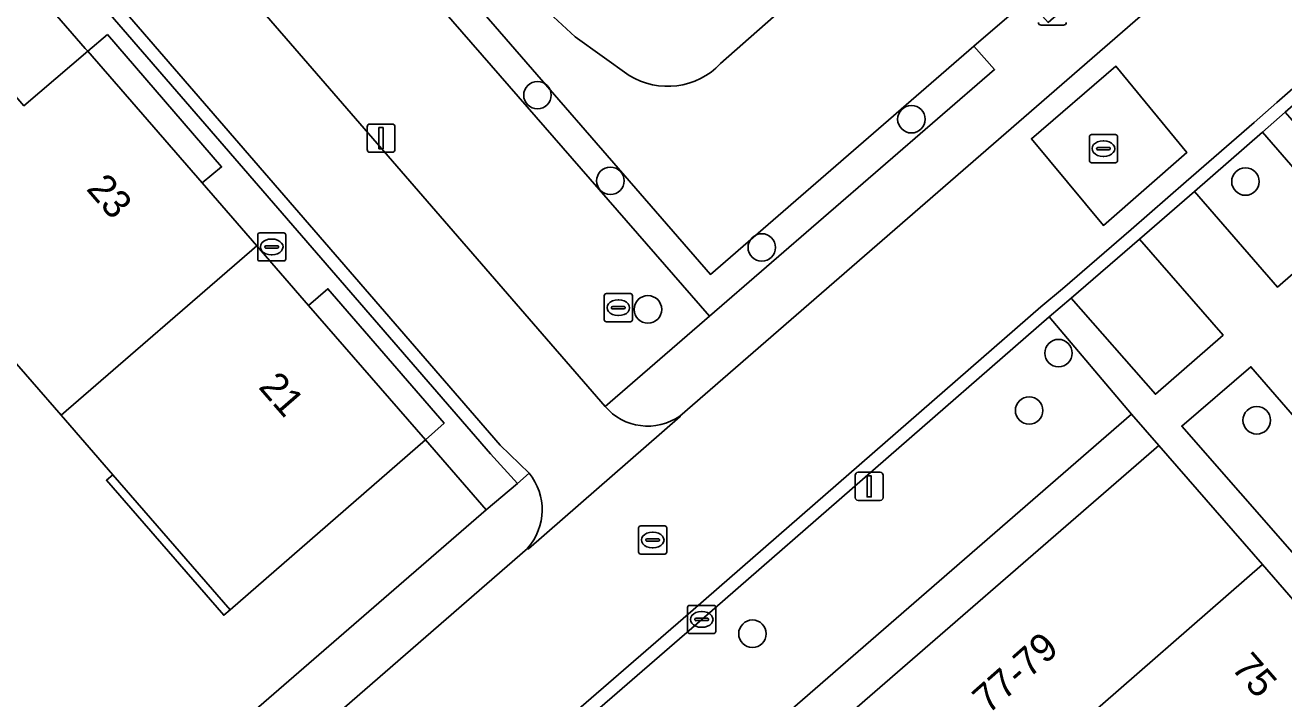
# Model space of a CAD drawing. Extents: x 155887 to 156869, y 383880 to 384678.
# Drawn here: x 156517.31 to 156562.07, y 384411.31 to 384435.26 of the extents above; entities that cross this region are included whole.
import ezdxf

# ---------------------------------------------------------------- set-up
doc = ezdxf.new("R2010")
doc.units = 0
for name, color, linetype in [('IMGEO_Afvalbak', 7, 'Continuous'), ('IMGEO_Boom', 7, 'Continuous'), ('IMGEO_Brandkraan', 7, 'Continuous'), ('IMGEO_Erf', 7, 'Continuous'), ('IMGEO_Groenvoorziening', 7, 'Continuous'), ('IMGEO_Haag', 7, 'Continuous'), ('IMGEO_Kolk', 7, 'Continuous'), ('IMGEO_Lichtmast', 7, 'Continuous'), ('IMGEO_Muur', 7, 'Continuous'), ('IMGEO_Pand', 7, 'Continuous'), ('IMGEO_Pand_nummerreeks', 7, 'Continuous'), ('IMGEO_Pand_overbouw', 7, 'Continuous'), ('IMGEO_Parkeervlak_open', 7, 'Continuous'), ('IMGEO_Rijbaan_lokaal_gesloten', 7, 'Continuous'), ('IMGEO_Rijbaan_lokaal_open', 7, 'Continuous'), ('IMGEO_Rioolput', 7, 'Continuous'), ('IMGEO_Voetpad_gesloten', 7, 'Continuous'), ('IMGEO_Voetpad_halfverhard', 7, 'Continuous'), ('IMGEO_Voetpad_open', 7, 'Continuous')]:
    doc.layers.add(name, color=color, linetype=linetype)

msp = doc.modelspace()

# ---------------------------------------------------------------- linework, layer by layer
at = {"layer": 'IMGEO_Afvalbak'}
for p, q in [((156554.231, 384435.256), (156553.441, 384435.256)), ((156553.441, 384435.256), (156554.231, 384435.256))]:
    msp.add_line(p, q, dxfattribs=at)
for centre, start, end in [((156553.441, 384435.356), 180, 270), ((156553.441, 384435.356), 180, 270), ((156554.231, 384435.356), 270, 0), ((156554.231, 384435.356), 270, 0)]:
    msp.add_arc(centre, 0.1, start, end, dxfattribs=at)
at = {"layer": 'IMGEO_Boom'}
for centre in [(156535.524, 384432.768), (156548.824, 384431.913), (156538.117, 384429.723), (156560.703, 384429.697), (156543.502, 384427.355), (156539.455, 384425.153), (156554.054, 384423.598), (156553.01, 384421.559), (156561.105, 384421.21), (156543.17, 384413.622)]:
    msp.add_circle(centre, 0.489, dxfattribs=at)
at = {"layer": 'IMGEO_Brandkraan'}
for p, q in [((156525.574, 384426.948), (156525.574, 384427.8)), ((156525.649, 384427.874), (156526.501, 384427.874)), ((156526.575, 384427.8), (156526.575, 384426.948)), ((156525.833, 384427.368), (156525.833, 384427.38)), ((156526.271, 384427.331), (156525.873, 384427.331)), ((156525.876, 384427.417), (156526.274, 384427.417)), ((156526.062, 384427.654), (156526.087, 384427.654)), ((156526.317, 384427.38), (156526.317, 384427.368)), ((156526.501, 384426.874), (156525.649, 384426.874)), ((156526.085, 384427.094), (156526.06, 384427.094))]:
    msp.add_line(p, q, dxfattribs=at)
for points in [[(156525.574, 384426.948), (156525.574, 384427.8)], [(156525.649, 384427.874), (156526.501, 384427.874)], [(156526.575, 384427.8), (156526.575, 384426.948)], [(156526.501, 384426.874), (156525.649, 384426.874)]]:
    msp.add_lwpolyline(points, dxfattribs=at)
for centre, radius, start, end in [((156525.651, 384427.798), 0.0765, 91.552, 178.448), ((156525.651, 384427.798), 0.0765, 91.552, 178.448), ((156526.499, 384427.798), 0.0765, 1.552, 88.448), ((156526.499, 384427.798), 0.0765, 1.552, 88.448), ((156525.873, 384427.377), 0.0403, 85.8775, 175.7526), ((156525.87, 384427.367), 0.0366, 178.938, 274.7102), ((156526.274, 384427.374), 0.043, 264.8664, 352.4533), ((156526.278, 384427.379), 0.0386, 1.7309, 96.639), ((156525.651, 384426.95), 0.0765, 181.552, 268.448), ((156525.651, 384426.95), 0.0765, 181.552, 268.448), ((156526.499, 384426.95), 0.0765, 271.552, 358.448), ((156526.499, 384426.95), 0.0765, 271.552, 358.448)]:
    msp.add_arc(centre, radius, start, end, dxfattribs=at)
for centre, major_axis, ratio, start_param, end_param in [((156526.061, 384427.374), (-0.387, 0.002), 0.722429, 4.712389, 7.853982), ((156526.086, 384427.374), (-0.39, 0.002), 0.717154, 1.570796, 4.712389)]:
    msp.add_ellipse(centre, major_axis=major_axis, ratio=ratio, start_param=start_param, end_param=end_param, dxfattribs=at)
at = {"layer": 'IMGEO_Erf'}
msp.add_lwpolyline([(156517.113, 384437.112), (156515.141, 384439.387), (156511.83, 384436.415), (156511.04, 384435.705), (156513.054, 384433.462), (156514.896, 384435.119), (156517.263, 384432.39), (156519.529, 384434.327), (156519.442, 384434.427)], close=True, dxfattribs=at)
msp.add_lwpolyline([(156517.626, 384404.097), (156533.705, 384418.024), (156531.539, 384420.513), (156524.596, 384414.477), (156520.424, 384419.275), (156518.587, 384421.389), (156516.523, 384423.762)], dxfattribs=at)
at = {"layer": 'IMGEO_Groenvoorziening'}
for points in [[(156551.048, 384434.507), (156541.675, 384426.397), (156510.324, 384462.492), (156527.668, 384477.588), (156526.964, 384478.382), (156508.804, 384462.59), (156541.642, 384424.916), (156551.782, 384433.684)], [(156508.804, 384462.59), (156505.192, 384459.454), (156537.928, 384421.705), (156541.642, 384424.916)], [(156561.315, 384431.452), (156558.897, 384429.348), (156561.848, 384425.941), (156564.266, 384428.048)], [(156556.935, 384427.645), (156554.508, 384425.548), (156557.5, 384422.138), (156559.906, 384424.241)], [(156560.897, 384423.112), (156558.438, 384421.006), (156564.613, 384413.947), (156567.037, 384416.035)]]:
    msp.add_lwpolyline(points, close=True, dxfattribs=at)
at = {"layer": 'IMGEO_Haag'}
msp.add_lwpolyline([(156551.048, 384434.507), (156541.675, 384426.397), (156510.324, 384462.492), (156527.668, 384477.588), (156526.964, 384478.382), (156508.804, 384462.59), (156541.642, 384424.916), (156551.782, 384433.684)], close=True, dxfattribs=at)
at = {"layer": 'IMGEO_Kolk'}
for p, q in [((156540.866, 384413.704), (156540.866, 384414.556)), ((156540.941, 384414.63), (156541.793, 384414.63)), ((156541.354, 384414.41), (156541.379, 384414.41)), ((156541.867, 384414.556), (156541.867, 384413.704)), ((156541.125, 384414.124), (156541.125, 384414.136)), ((156541.563, 384414.087), (156541.165, 384414.087)), ((156541.168, 384414.173), (156541.566, 384414.173)), ((156541.609, 384414.136), (156541.609, 384414.124)), ((156541.793, 384413.63), (156540.941, 384413.63)), ((156541.377, 384413.85), (156541.352, 384413.85))]:
    msp.add_line(p, q, dxfattribs=at)
for points in [[(156540.866, 384413.704), (156540.866, 384414.556)], [(156540.941, 384414.63), (156541.793, 384414.63)], [(156541.867, 384414.556), (156541.867, 384413.704)], [(156541.793, 384413.63), (156540.941, 384413.63)]]:
    msp.add_lwpolyline(points, dxfattribs=at)
for centre, radius, start, end in [((156540.943, 384414.554), 0.0765, 91.552, 178.448), ((156540.943, 384414.554), 0.0765, 91.552, 178.448), ((156541.791, 384414.554), 0.0765, 1.552, 88.448), ((156541.791, 384414.554), 0.0765, 1.552, 88.448), ((156541.165, 384414.133), 0.0403, 85.8775, 175.7526), ((156541.162, 384414.123), 0.0366, 178.938, 274.7102), ((156541.566, 384414.13), 0.043, 264.8664, 352.4533), ((156541.57, 384414.135), 0.0386, 1.7309, 96.639), ((156540.943, 384413.706), 0.0765, 181.552, 268.448), ((156540.943, 384413.706), 0.0765, 181.552, 268.448), ((156541.791, 384413.706), 0.0765, 271.552, 358.448), ((156541.791, 384413.706), 0.0765, 271.552, 358.448)]:
    msp.add_arc(centre, radius, start, end, dxfattribs=at)
for centre, major_axis, ratio, start_param, end_param in [((156541.353, 384414.13), (-0.387, 0.002), 0.722429, 4.712389, 7.853982), ((156541.378, 384414.13), (-0.39, 0.002), 0.717154, 1.570796, 4.712389)]:
    msp.add_ellipse(centre, major_axis=major_axis, ratio=ratio, start_param=start_param, end_param=end_param, dxfattribs=at)
at = {"layer": 'IMGEO_Lichtmast'}
for p, q in [((156529.467, 384430.84), (156529.467, 384431.64)), ((156529.467, 384431.64), (156529.467, 384430.84)), ((156529.567, 384431.74), (156530.357, 384431.74)), ((156530.357, 384431.74), (156529.567, 384431.74)), ((156530.457, 384431.64), (156530.457, 384430.84)), ((156530.457, 384430.84), (156530.457, 384431.64)), ((156530.357, 384430.74), (156529.567, 384430.74)), ((156529.567, 384430.74), (156530.357, 384430.74)), ((156546.827, 384418.46), (156546.827, 384419.26)), ((156546.827, 384419.26), (156546.827, 384418.46)), ((156546.927, 384419.36), (156547.717, 384419.36)), ((156547.717, 384419.36), (156546.927, 384419.36)), ((156547.817, 384419.26), (156547.817, 384418.46)), ((156547.817, 384418.46), (156547.817, 384419.26)), ((156547.717, 384418.36), (156546.927, 384418.36)), ((156546.927, 384418.36), (156547.717, 384418.36))]:
    msp.add_line(p, q, dxfattribs=at)
for points in [[(156529.887, 384431.615), (156530.037, 384431.615), (156530.037, 384430.865), (156529.887, 384430.865), (156529.887, 384431.615)], [(156547.247, 384419.235), (156547.397, 384419.235), (156547.397, 384418.485), (156547.247, 384418.485), (156547.247, 384419.235)]]:
    msp.add_lwpolyline(points, dxfattribs=at)
for centre, start, end in [((156529.567, 384431.64), 90, 180), ((156529.567, 384431.64), 90, 180), ((156530.357, 384431.64), 0, 90), ((156530.357, 384431.64), 360, 90), ((156529.567, 384430.84), 180, 270), ((156529.567, 384430.84), 180, 270), ((156530.357, 384430.84), 270, 0), ((156530.357, 384430.84), 270, 0), ((156546.927, 384419.26), 90, 180), ((156546.927, 384419.26), 90, 180), ((156547.717, 384419.26), 0, 90), ((156547.717, 384419.26), 360, 90), ((156546.927, 384418.46), 180, 270), ((156546.927, 384418.46), 180, 270), ((156547.717, 384418.46), 270, 0), ((156547.717, 384418.46), 270, 0)]:
    msp.add_arc(centre, 0.1, start, end, dxfattribs=at)
at = {"layer": 'IMGEO_Muur'}
for points in [[(156531.539, 384420.513), (156533.705, 384418.024)], [(156533.705, 384418.024), (156517.626, 384404.097)]]:
    msp.add_lwpolyline(points, dxfattribs=at)
at = {"layer": 'IMGEO_Pand'}
for points in [[(156523.599, 384429.646), (156519.529, 384434.327), (156517.263, 384432.39), (156514.896, 384435.119), (156513.054, 384433.462), (156506.032, 384427.149), (156508.197, 384424.651), (156512.273, 384428.194), (156512.499, 384428.391), (156516.523, 384423.762), (156518.587, 384421.389), (156525.539, 384427.414)], [(156525.539, 384427.414), (156518.587, 384421.389), (156520.424, 384419.275), (156524.596, 384414.477), (156531.539, 384420.513), (156527.383, 384425.294)], [(156554.403, 384409.912), (156554.328, 384409.998), (156561.31, 384416.08), (156557.628, 384420.319), (156545.38, 384409.694), (156548.697, 384405.953), (156549.227, 384405.354)], [(156554.403, 384409.912), (156558.062, 384405.7), (156565.053, 384411.771), (156561.31, 384416.08), (156554.328, 384409.998)]]:
    msp.add_lwpolyline(points, close=True, dxfattribs=at)
at = {"layer": 'IMGEO_Pand_overbouw'}
for points in [[(156520.232, 384434.929), (156519.529, 384434.327), (156523.599, 384429.646), (156524.289, 384430.22)], [(156527.383, 384425.294), (156531.539, 384420.513), (156532.206, 384421.107), (156528.07, 384425.888)], [(156520.424, 384419.275), (156520.197, 384419.079), (156524.37, 384414.28), (156524.596, 384414.477)]]:
    msp.add_lwpolyline(points, close=True, dxfattribs=at)
at = {"layer": 'IMGEO_Parkeervlak_open'}
msp.add_lwpolyline([(156536.057, 384409.525), (156539.01, 384406.114), (156556.656, 384421.424), (156553.727, 384424.892), (156541.367, 384414.129)], close=True, dxfattribs=at)
at = {"layer": 'IMGEO_Rijbaan_lokaal_gesloten'}
for points in [[(156593.487, 384467.289), (156577.744, 384453.62), (156572.523, 384449.087), (156540.59, 384421.361), (156540.603, 384421.34), (156535.204, 384416.637), (156535.175, 384416.658), (156500, 384386.117)], [(156535.755, 384409.872), (156541.065, 384414.476), (156553.428, 384425.242), (156554.199, 384425.889), (156556.634, 384427.993), (156558.595, 384429.695), (156561.013, 384431.799), (156561.818, 384432.506), (156578.374, 384446.985), (156579.274, 384447.734), (156582.636, 384450.593), (156600.213, 384465.85)], [(156537.928, 384421.705), (156505.192, 384459.454)], [(156502.416, 384457.042), (156534.197, 384420.326), (156535.23, 384419.334)], [(156535.175, 384416.658), (156535.204, 384416.637), (156540.603, 384421.34), (156540.59, 384421.361)]]:
    msp.add_lwpolyline(points, dxfattribs=at)
msp.add_lwpolyline([(156553.09, 384431.217), (156556.097, 384433.798), (156558.625, 384430.731), (156555.653, 384428.136)], close=True, dxfattribs=at)
for centre, radius, start, end in [((156539.449, 384423.003), 2, 220.4837, 304.7897), ((156533.614, 384418.029), 2.077, 318.7086, 38.9365)]:
    msp.add_arc(centre, radius, start, end, dxfattribs=at)
at = {"layer": 'IMGEO_Rijbaan_lokaal_open'}
for points in [[(156600.213, 384465.85), (156582.636, 384450.593), (156579.274, 384447.734), (156578.374, 384446.985), (156561.818, 384432.506), (156561.013, 384431.799), (156558.595, 384429.695), (156556.634, 384427.993), (156554.199, 384425.889), (156553.428, 384425.242), (156541.065, 384414.476), (156535.755, 384409.872)], [(156536.057, 384409.525), (156541.367, 384414.129), (156553.727, 384424.892), (156554.508, 384425.548), (156556.935, 384427.645), (156558.897, 384429.348), (156561.315, 384431.452), (156562.121, 384432.16), (156578.673, 384446.635), (156579.57, 384447.382), (156582.936, 384450.244), (156600.516, 384465.504)]]:
    msp.add_lwpolyline(points, dxfattribs=at)
for points in [[(156502.416, 384457.042), (156502.058, 384456.731), (156533.853, 384420.021), (156534.81, 384418.964), (156535.23, 384419.334), (156534.197, 384420.326)], [(156555.653, 384428.136), (156558.625, 384430.731), (156556.097, 384433.798), (156553.09, 384431.217)]]:
    msp.add_lwpolyline(points, close=True, dxfattribs=at)
at = {"layer": 'IMGEO_Rioolput'}
for p, q in [((156555.228, 384431.368), (156556.08, 384431.368)), ((156555.153, 384430.442), (156555.153, 384431.294)), ((156555.455, 384430.911), (156555.853, 384430.911)), ((156555.641, 384431.148), (156555.666, 384431.148)), ((156556.154, 384431.294), (156556.154, 384430.442)), ((156555.412, 384430.862), (156555.412, 384430.874)), ((156555.85, 384430.825), (156555.452, 384430.825)), ((156555.664, 384430.588), (156555.639, 384430.588)), ((156555.896, 384430.874), (156555.896, 384430.862)), ((156556.08, 384430.368), (156555.228, 384430.368)), ((156537.901, 384424.786), (156537.901, 384425.638)), ((156537.976, 384425.712), (156538.828, 384425.712)), ((156538.902, 384425.638), (156538.902, 384424.786)), ((156538.16, 384425.206), (156538.16, 384425.218)), ((156538.598, 384425.169), (156538.2, 384425.169)), ((156538.203, 384425.255), (156538.601, 384425.255)), ((156538.389, 384425.492), (156538.414, 384425.492)), ((156538.644, 384425.218), (156538.644, 384425.206)), ((156538.828, 384424.712), (156537.976, 384424.712)), ((156538.412, 384424.932), (156538.387, 384424.932)), ((156539.198, 384417.455), (156540.05, 384417.455)), ((156539.123, 384416.529), (156539.123, 384417.381)), ((156539.611, 384417.235), (156539.636, 384417.235)), ((156540.124, 384417.381), (156540.124, 384416.529)), ((156539.382, 384416.949), (156539.382, 384416.961)), ((156539.82, 384416.912), (156539.422, 384416.912)), ((156539.425, 384416.998), (156539.823, 384416.998)), ((156539.634, 384416.675), (156539.609, 384416.675)), ((156539.866, 384416.961), (156539.866, 384416.949)), ((156540.05, 384416.455), (156539.198, 384416.455))]:
    msp.add_line(p, q, dxfattribs=at)
for points in [[(156555.228, 384431.368), (156556.08, 384431.368)], [(156555.153, 384430.442), (156555.153, 384431.294)], [(156556.154, 384431.294), (156556.154, 384430.442)], [(156556.08, 384430.368), (156555.228, 384430.368)], [(156537.901, 384424.786), (156537.901, 384425.638)], [(156537.976, 384425.712), (156538.828, 384425.712)], [(156538.902, 384425.638), (156538.902, 384424.786)], [(156538.828, 384424.712), (156537.976, 384424.712)], [(156539.198, 384417.455), (156540.05, 384417.455)], [(156539.123, 384416.529), (156539.123, 384417.381)], [(156540.124, 384417.381), (156540.124, 384416.529)], [(156540.05, 384416.455), (156539.198, 384416.455)]]:
    msp.add_lwpolyline(points, dxfattribs=at)
for centre, radius, start, end in [((156555.23, 384431.292), 0.0765, 91.552, 178.448), ((156555.23, 384431.292), 0.0765, 91.552, 178.448), ((156556.078, 384431.292), 0.0765, 1.552, 88.448), ((156556.078, 384431.292), 0.0765, 1.552, 88.448), ((156555.452, 384430.871), 0.0403, 85.8775, 175.7526), ((156555.857, 384430.873), 0.0386, 1.7309, 96.639), ((156555.23, 384430.444), 0.0765, 181.552, 268.448), ((156555.23, 384430.444), 0.0765, 181.552, 268.448), ((156555.449, 384430.861), 0.0366, 178.938, 274.7102), ((156555.853, 384430.868), 0.043, 264.8664, 352.4533), ((156556.078, 384430.444), 0.0765, 271.552, 358.448), ((156556.078, 384430.444), 0.0765, 271.552, 358.448), ((156537.978, 384425.636), 0.0765, 91.552, 178.448), ((156537.978, 384425.636), 0.0765, 91.552, 178.448), ((156538.826, 384425.636), 0.0765, 1.552, 88.448), ((156538.826, 384425.636), 0.0765, 1.552, 88.448), ((156538.2, 384425.215), 0.0403, 85.8775, 175.7526), ((156538.197, 384425.205), 0.0366, 178.938, 274.7102), ((156538.601, 384425.212), 0.043, 264.8664, 352.4533), ((156538.605, 384425.217), 0.0386, 1.7309, 96.639), ((156537.978, 384424.788), 0.0765, 181.552, 268.448), ((156537.978, 384424.788), 0.0765, 181.552, 268.448), ((156538.826, 384424.788), 0.0765, 271.552, 358.448), ((156538.826, 384424.788), 0.0765, 271.552, 358.448), ((156539.2, 384417.379), 0.0765, 91.552, 178.448), ((156539.2, 384417.379), 0.0765, 91.552, 178.448), ((156540.048, 384417.379), 0.0765, 1.552, 88.448), ((156540.048, 384417.379), 0.0765, 1.552, 88.448), ((156539.422, 384416.958), 0.0403, 85.8775, 175.7526), ((156539.419, 384416.948), 0.0366, 178.938, 274.7102), ((156539.823, 384416.955), 0.043, 264.8664, 352.4533), ((156539.827, 384416.96), 0.0386, 1.7309, 96.639), ((156539.2, 384416.531), 0.0765, 181.552, 268.448), ((156539.2, 384416.531), 0.0765, 181.552, 268.448), ((156540.048, 384416.531), 0.0765, 271.552, 358.448), ((156540.048, 384416.531), 0.0765, 271.552, 358.448)]:
    msp.add_arc(centre, radius, start, end, dxfattribs=at)
for centre, major_axis, ratio, start_param, end_param in [((156555.64, 384430.868), (-0.387, 0.002), 0.722429, 4.712389, 7.853982), ((156555.665, 384430.868), (-0.39, 0.002), 0.717154, 1.570796, 4.712389), ((156538.388, 384425.212), (-0.387, 0.002), 0.722429, 4.712389, 7.853982), ((156538.413, 384425.212), (-0.39, 0.002), 0.717154, 1.570796, 4.712389), ((156539.61, 384416.955), (-0.387, 0.002), 0.722429, 4.712389, 7.853982), ((156539.635, 384416.955), (-0.39, 0.002), 0.717154, 1.570796, 4.712389)]:
    msp.add_ellipse(centre, major_axis=major_axis, ratio=ratio, start_param=start_param, end_param=end_param, dxfattribs=at)
at = {"layer": 'IMGEO_Voetpad_gesloten'}
for points in [[(156542.039, 384433.89), (156552.75, 384443.339), (156557.615, 384447.631), (156559.69, 384449.462)], [(156528.707, 384444.206), (156535.789, 384435.84), (156536.862, 384434.843), (156538.782, 384433.472)]]:
    msp.add_lwpolyline(points, dxfattribs=at)
msp.add_arc((156540.153, 384435.691), 2.608, 238.2978, 316.3288, dxfattribs=at)
at = {"layer": 'IMGEO_Voetpad_halfverhard'}
for points in [[(156533.113, 384474.704), (156532.978, 384475.502), (156529.779, 384479.405), (156529.569, 384479.221), (156527.668, 384477.588), (156510.324, 384462.492), (156541.675, 384426.397), (156551.048, 384434.507), (156552.965, 384436.174), (156567.069, 384448.422), (156547.466, 384470.983)], [(156559.69, 384449.462), (156557.615, 384447.631), (156560.625, 384444.187), (156555.752, 384439.938), (156552.75, 384443.339), (156542.039, 384433.89)], [(156538.782, 384433.472), (156536.862, 384434.843), (156535.789, 384435.84), (156528.707, 384444.206)]]:
    msp.add_lwpolyline(points, dxfattribs=at)
msp.add_arc((156540.153, 384435.691), 2.608, 238.2978, 316.3288, dxfattribs=at)
at = {"layer": 'IMGEO_Voetpad_open'}
for points in [[(156502.058, 384456.731), (156500.942, 384455.803), (156503.066, 384453.296), (156507.2, 384448.534), (156509.131, 384446.31), (156510.994, 384444.164), (156515.141, 384439.387), (156517.113, 384437.112), (156519.442, 384434.427), (156519.529, 384434.327), (156523.599, 384429.646), (156525.539, 384427.414), (156527.383, 384425.294), (156531.539, 384420.513), (156533.705, 384418.024), (156534.81, 384418.964), (156533.853, 384420.021)], [(156567.037, 384416.035), (156564.613, 384413.947), (156558.438, 384421.006), (156560.897, 384423.112)], [(156539.582, 384404.666), (156540.202, 384405.203), (156545.38, 384409.694), (156557.628, 384420.319), (156556.656, 384421.424), (156539.01, 384406.114), (156536.001, 384403.466), (156518.277, 384388.062), (156519.215, 384386.97), (156531.464, 384397.614), (156536.591, 384402.061), (156537.347, 384402.716)]]:
    msp.add_lwpolyline(points, close=True, dxfattribs=at)
for points in [[(156572.488, 384451.702), (156572.16, 384451.425), (156568.62, 384448.346), (156553.686, 384435.355), (156552.965, 384436.174), (156551.048, 384434.507), (156551.782, 384433.684), (156541.642, 384424.916), (156537.928, 384421.705)], [(156540.59, 384421.361), (156572.523, 384449.087)], [(156581.045, 384410.358), (156577.301, 384414.669), (156573.56, 384418.977), (156569.837, 384423.263), (156566.039, 384427.636), (156565.105, 384428.752), (156562.121, 384432.16), (156561.315, 384431.452), (156564.266, 384428.048), (156561.848, 384425.941), (156558.897, 384429.348), (156556.935, 384427.645), (156559.906, 384424.241), (156557.5, 384422.138), (156554.508, 384425.548), (156553.727, 384424.892), (156556.656, 384421.424), (156557.628, 384420.319), (156561.31, 384416.08), (156565.053, 384411.771), (156568.789, 384407.47)], [(156535.23, 384419.334), (156534.81, 384418.964), (156533.705, 384418.024), (156517.626, 384404.097), (156463.122, 384356.762), (156461.655, 384355.519), (156462.861, 384354.13)], [(156500, 384386.117), (156535.175, 384416.658)]]:
    msp.add_lwpolyline(points, dxfattribs=at)
for centre, radius, start, end in [((156539.449, 384423.003), 2, 220.4837, 304.7897), ((156533.614, 384418.029), 2.077, 318.7086, 38.9365)]:
    msp.add_arc(centre, radius, start, end, dxfattribs=at)

# ---------------------------------------------------------------- texts
at = {"layer": 'IMGEO_Pand_nummerreeks'}
for s, rotation, p in [('23', 311.0064, (156519.45, 384429.421)), ('21', 311.0041, (156525.572, 384422.378)), ('77-79', 41.4626, (156551.559, 384410.74)), ('75', 310.9789, (156560.169, 384412.394))]:
    msp.add_text(s, height=1, rotation=rotation, dxfattribs=at).set_placement(p)

doc.saveas('drawing.dxf')
